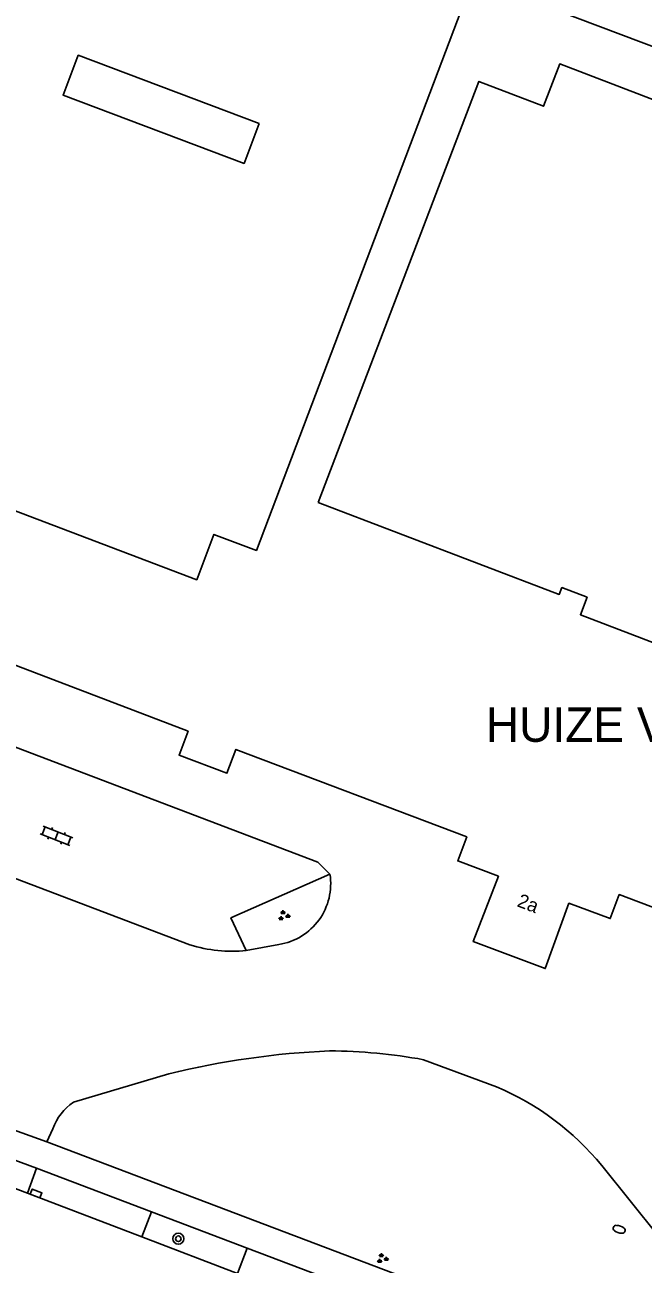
# Model space of a CAD drawing. Extents: x 136000 to 141014, y 402000 to 403500.
# Drawn here: x 137728 to 137772.8, y 402680.4 to 402770.2 of the extents above; entities that cross this region are included whole.
import ezdxf

# ---------------------------------------------------------------- set-up
doc = ezdxf.new("R2010")
doc.units = 0
for name, color, linetype in [('gg-anno-huisnummerreeks BGT', 7, 'Continuous'), ('gg-bbg-gedigitaliseerde bebouwing', 7, 'Continuous'), ('gg-bbg-gedigitaliseerde bijgebouw', 7, 'Continuous'), ('gg-bbg-hoofdgebouw', 7, 'Continuous'), ('gg-knt-verharding', 7, 'Continuous'), ('gg-knt-verharding nz', 7, 'Continuous'), ('gt-anno-overige text', 7, 'Continuous'), ('gt-grn-groengrens', 7, 'Continuous'), ('gt-grn-weggrens', 7, 'Continuous'), ('gt-symb-boom', 7, 'Continuous'), ('gt-symb-brandkraan', 7, 'Continuous'), ('gt-symb-groenvak', 7, 'Continuous'), ('gt-symb-klinker verharding', 7, 'Continuous'), ('gt-symb-kolk', 7, 'Continuous')]:
    doc.layers.add(name, color=color, linetype=linetype)

# ---------------------------------------------------------------- blocks, each defined once
blk = doc.blocks.new('gt0-KL1')
at = {"layer": 'gt-symb-klinker verharding'}
for p, q in [((-1.15, 0.3), (1.15, 0.3)), ((-1, -0.3), (-1, 0.3)), ((-0.5, 0.3), (-0.5, 0.45)), ((0, -0.3), (0, 0.3)), ((0.5, 0.3), (0.5, 0.45)), ((1, -0.3), (1, 0.3)), ((-1.15, -0.3), (1.15, -0.3)), ((-0.5, -0.45), (-0.5, -0.3)), ((0.5, -0.45), (0.5, -0.3))]:
    blk.add_line(p, q, dxfattribs=at)
blk = doc.blocks.new('gt0-GRVAK')
at = {"layer": 'gt-symb-groenvak'}
for p, q in [((-0.11, 0.189), (-0.228, 0.24)), ((-0.182, 0.153), (0.088, 0.153)), ((-0.091, 0.211), (-0.156, 0.322)), ((-0.047, 0.214), (-0.047, 0.393)), ((-0.004, 0.211), (0.061, 0.322)), ((0.015, 0.189), (0.133, 0.24)), ((0.262, -0.052), (0.197, 0.059)), ((0.305, -0.049), (0.305, 0.13)), ((0.349, -0.052), (0.414, 0.059)), ((-0.245, -0.228), (-0.363, -0.177)), ((-0.318, -0.264), (-0.047, -0.264)), ((-0.226, -0.206), (-0.291, -0.095)), ((-0.183, -0.203), (-0.183, -0.024)), ((-0.139, -0.206), (-0.074, -0.095)), ((-0.12, -0.228), (-0.002, -0.177)), ((0.243, -0.074), (0.125, -0.023)), ((0.17, -0.11), (0.441, -0.11)), ((0.368, -0.074), (0.486, -0.023))]:
    blk.add_line(p, q, dxfattribs=at)
blk = doc.blocks.new('gt0-BR')
at = {"layer": 'gt-symb-brandkraan'}
for centre, radius, start, end in [((-0.244, 0), 0.206, 107.56694, 252.43307), ((0.599, -2.664), 3, 106.89205, 107.56694), ((0, -0.691), 0.938, 73.10799, 106.89205), ((-0.599, -2.664), 3, 72.43309, 73.10799), ((0.244, 0), 0.206, 287.56695, 72.43309), ((0.599, 2.664), 3, 252.43307, 253.10797), ((0, 0.691), 0.938, 253.10797, 286.89206), ((-0.599, 2.664), 3, 286.89206, 287.56695)]:
    blk.add_arc(centre, radius, start, end, dxfattribs=at)
blk = doc.blocks.new('gt0-BOOM')
at = {"layer": 'gt-symb-boom'}
for radius in [0.4, 0.2]:
    blk.add_circle((0, 0), radius, dxfattribs=at)
blk = doc.blocks.new('gt0-KOLK')
at = {"layer": 'gt-symb-kolk'}
blk.add_lwpolyline([(0, 0), (0.375, 0), (0.375, 0.4), (-0.375, 0.4), (-0.375, 0), (0, 0)], dxfattribs=at)

msp = doc.modelspace()

# ---------------------------------------------------------------- linework, layer by layer
at = {"layer": 'gg-bbg-gedigitaliseerde bebouwing'}
msp.add_lwpolyline([(137749.236, 402735.593), (137766.716, 402728.917), (137766.904, 402729.411), (137768.732, 402728.713), (137768.247, 402727.442), (137774.641, 402725), (137775.126, 402726.27), (137776.742, 402725.653), (137776.553, 402725.159), (137795.062, 402718.089), (137806.715, 402748.596), (137801.811, 402750.469), (137802.979, 402753.528), (137789.813, 402758.557), (137788.999, 402756.425), (137778.722, 402760.351), (137779.536, 402762.482), (137766.751, 402767.366), (137765.583, 402764.307), (137760.889, 402766.1), (137749.236, 402735.593)], dxfattribs=at)
at = {"layer": 'gg-bbg-gedigitaliseerde bijgebouw'}
msp.add_lwpolyline([(137744.961, 402763.061), (137743.867, 402760.154), (137730.741, 402765.095), (137731.835, 402768.002), (137744.961, 402763.061)], dxfattribs=at)
at = {"layer": 'gg-bbg-hoofdgebouw'}
for points in [[(137778.75, 402766.642), (137760.474, 402773.553), (137744.754, 402732.106), (137741.675, 402733.268), (137740.428, 402729.984), (137706.881, 402742.707), (137703.2, 402732.98)], [(137711.668, 402729.745), (137739.8, 402719), (137739.15, 402717.27), (137742.62, 402715.96), (137743.27, 402717.69), (137760.01, 402711.34), (137759.35, 402709.61), (137762.3, 402708.49), (137760.48, 402703.76), (137765.7, 402701.8), (137767.41, 402706.54), (137770.41, 402705.43), (137771.06, 402707.16), (137787.83, 402700.83), (137787.16, 402699.11), (137790.63, 402697.76), (137791.29, 402699.49), (137820.04, 402688.72), (137817.37, 402681.71), (137846.57, 402670.68), (137843.908, 402663.651)]]:
    msp.add_lwpolyline(points, dxfattribs=at)
at = {"layer": 'gg-knt-verharding'}
for p, q in [((137744.018, 402703.104), (137746.384, 402703.549)), ((137756.88, 402695.2), (137762.161, 402693.24)), ((137731.49, 402692.11), (137738.413, 402694.181)), ((137717.797, 402689.499), (137728.148, 402685.528)), ((137729.565, 402689.241), (137730.005, 402690.197)), ((137777.864, 402670.958), (137729.565, 402689.241)), ((137728.819, 402687.339), (137728.148, 402685.528)), ((137737.147, 402684.183), (137728.819, 402687.339)), ((137769.81, 402687.52), (137773.901, 402682.419)), ((137728.148, 402685.528), (137736.449, 402682.354)), ((137744.094, 402681.55), (137737.147, 402684.183)), ((137736.449, 402682.354), (137743.389, 402679.7)), ((137757.344, 402676.528), (137744.094, 402681.55))]:
    msp.add_line(p, q, dxfattribs=at)
msp.add_lwpolyline([(137750.086, 402708.653), (137742.907, 402705.472), (137744.018, 402703.104)], dxfattribs=at)
for centre, radius, start, end in [((137745.692, 402707.946), 4.451, 278.94913, 9.14311), ((137752.798, 402634.902), 61, 92.57184, 103.64016), ((137749.715, 402655.505), 40.337, 79.76809, 89.50829), ((137754.275, 402674.72), 20.129, 39.48644, 66.93453), ((137733.58, 402688.955), 3.785, 123.52087, 160.83706)]:
    msp.add_arc(centre, radius, start, end, dxfattribs=at)
at = {"layer": 'gg-knt-verharding nz'}
msp.add_lwpolyline([(137739.935, 402703.52), (137718.103, 402711.816), (137715.453, 402717.689), (137721.111, 402720.185), (137749.211, 402709.524), (137750.086, 402708.653)], dxfattribs=at)
msp.add_arc((137743.018, 402713.533), 10.477, 252.88681, 275.47808, dxfattribs=at)
at = {"layer": 'gt-grn-groengrens'}
for p, q in [((137736.449, 402682.354), (137737.147, 402684.183)), ((137743.389, 402679.7), (137744.094, 402681.55))]:
    msp.add_line(p, q, dxfattribs=at)
at = {"layer": 'gt-grn-weggrens'}
for p, q in [((137719.913, 402692.705), (137729.565, 402689.241)), ((137718.407, 402691.159), (137728.819, 402687.339))]:
    msp.add_line(p, q, dxfattribs=at)

# ---------------------------------------------------------------- block references
at = {"layer": 'gt-symb-boom'}
msp.add_blockref('gt0-BOOM', (137739.096, 402682.222), dxfattribs=at)
at = {"layer": 'gt-symb-brandkraan', "rotation": -20.14236446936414}
msp.add_blockref('gt0-BR', (137771.059, 402682.905), dxfattribs=at)
at = {"layer": 'gt-symb-groenvak'}
for p in [(137746.73, 402705.632), (137753.867, 402680.786)]:
    msp.add_blockref('gt0-GRVAK', p, dxfattribs=at)
at = {"layer": 'gt-symb-klinker verharding', "rotation": -21.53536487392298}
msp.add_blockref('gt0-KL1', (137730.265, 402711.427), dxfattribs=at)
at = {"layer": 'gt-symb-kolk', "rotation": -20.97171056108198}
msp.add_blockref('gt0-KOLK', (137728.704, 402685.315), dxfattribs=at)

# ---------------------------------------------------------------- texts
at = {"layer": 'gg-anno-huisnummerreeks BGT'}
msp.add_text('2a', height=1, rotation=339.4, dxfattribs=at).set_placement((137763.593, 402706.33))
at = {"layer": 'gt-anno-overige text'}
msp.add_text('HUIZE VINCENTIUS', height=2.5, dxfattribs=at).set_placement((137761.389, 402718.236))

doc.saveas('drawing.dxf')
